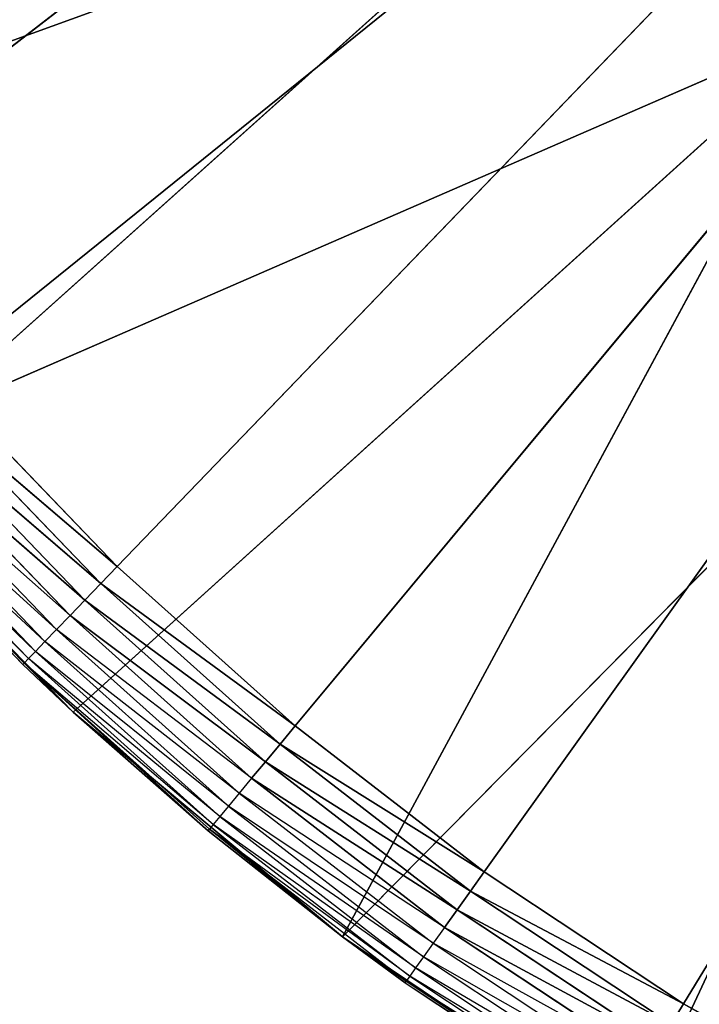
# Model space of a CAD drawing. Header units: centimetres. Extents: x 0.1 to 22.3, y 0.1 to 22.3.
# Tile 382 of 632: x 1.34 to 1.4397, y 20.356 to 20.5005. Entities that reach past the tile are written whole.
import ezdxf

# ---------------------------------------------------------------- set-up
doc = ezdxf.new("R2010")
doc.units = ezdxf.units.CM
doc.header["$LTSCALE"] = 2.54
doc.layers.get('0').update_dxf_attribs({"true_color": 0xff5454})

# ---------------------------------------------------------------- blocks, each defined once
blk = doc.blocks.new('Kosz na _mieci DELLA.STL')
at = {"color": 0}
for p, q in [((1.68747, 20.7658, 15.55), (1.30756, 20.47244, 15.55)), ((1.68747, 20.7658, 15.55), (1.30756, 20.47244, 15.55)), ((1.32998, 20.44549, 15.55), (1.68747, 20.7658, 15.55)), ((1.32998, 20.44549, 15.55), (1.68747, 20.7658, 15.55)), ((1.35432, 20.42025, 15.55), (1.68747, 20.7658, 15.55)), ((1.35432, 20.42025, 15.55), (1.68747, 20.7658, 15.55)), ((1.68747, 20.7658, 15.55), (1.38043, 20.39685, 15.55)), ((1.68747, 20.7658, 15.55), (1.38043, 20.39685, 15.55)), ((1.40818, 20.37542, 15.55), (1.68747, 20.7658, 15.55)), ((1.40818, 20.37542, 15.55), (1.68747, 20.7658, 15.55)), ((1.43742, 20.35608, 15.55), (1.68747, 20.7658, 15.55)), ((1.43742, 20.35608, 15.55), (1.68747, 20.7658, 15.55)), ((1.27996, 20.47609, 15.75), (1.42882, 20.53001, 15.75)), ((1.27996, 20.47609, 15.75), (1.42882, 20.53001, 15.75)), ((1.31191, 20.43572, 15.75), (1.42882, 20.53001, 15.75)), ((1.31191, 20.43572, 15.75), (1.42882, 20.53001, 15.75)), ((1.31191, 20.43572, 15.75), (1.45976, 20.50001, 15.75)), ((1.31191, 20.43572, 15.75), (1.45976, 20.50001, 15.75)), ((1.34784, 20.39886, 15.75), (1.45976, 20.50001, 15.75)), ((1.34784, 20.39886, 15.75), (1.45976, 20.50001, 15.75)), ((1.45976, 20.50001, 15.75), (1.38737, 20.36588, 15.75)), ((1.45976, 20.50001, 15.75), (1.38737, 20.36588, 15.75)), ((1.38737, 20.36588, 15.75), (1.49415, 20.47404, 15.75)), ((1.38737, 20.36588, 15.75), (1.49415, 20.47404, 15.75)), ((1.43008, 20.33714, 15.75), (1.49415, 20.47404, 15.75)), ((1.43008, 20.33714, 15.75), (1.49415, 20.47404, 15.75)), ((1.35432, 20.42025, 15.55), (1.32998, 20.44549, 15.55)), ((1.35432, 20.42025, 15.55), (1.32998, 20.44549, 15.55)), ((1.3274, 20.44317, 15.5503), (1.35191, 20.41775, 15.5503)), ((1.35432, 20.42025, 15.55), (1.3274, 20.44317, 15.5503)), ((1.35432, 20.42025, 15.55), (1.3274, 20.44317, 15.5503)), ((1.3274, 20.44317, 15.5503), (1.35191, 20.41775, 15.5503)), ((1.32489, 20.44092, 15.55121), (1.34957, 20.41532, 15.55121)), ((1.35191, 20.41775, 15.5503), (1.32489, 20.44092, 15.55121)), ((1.35191, 20.41775, 15.5503), (1.32489, 20.44092, 15.55121)), ((1.32489, 20.44092, 15.55121), (1.34957, 20.41532, 15.55121)), ((1.34957, 20.41532, 15.55121), (1.32254, 20.43881, 15.55268)), ((1.34957, 20.41532, 15.55121), (1.32254, 20.43881, 15.55268)), ((1.32254, 20.43881, 15.55268), (1.34738, 20.41305, 15.55268)), ((1.32041, 20.43691, 15.55468), (1.3454, 20.41099, 15.55468)), ((1.34738, 20.41305, 15.55268), (1.32041, 20.43691, 15.55468)), ((1.34044, 20.40585, 15.57), (1.31191, 20.43572, 15.75)), ((1.34044, 20.40585, 15.57), (1.31191, 20.43572, 15.75)), ((1.34784, 20.39886, 15.75), (1.31191, 20.43572, 15.75)), ((1.34784, 20.39886, 15.75), (1.31191, 20.43572, 15.75)), ((1.31708, 20.43393, 15.56), (1.3423, 20.40778, 15.56)), ((1.34369, 20.40922, 15.55714), (1.31708, 20.43393, 15.56)), ((1.31857, 20.43526, 15.55714), (1.34369, 20.40922, 15.55714)), ((1.3454, 20.41099, 15.55468), (1.31857, 20.43526, 15.55714)), ((1.31599, 20.43295, 15.56316), (1.34127, 20.40672, 15.56316)), ((1.3423, 20.40778, 15.56), (1.31599, 20.43295, 15.56316)), ((1.31509, 20.43214, 15.57), (1.34065, 20.40607, 15.56653)), ((1.31509, 20.43214, 15.57), (1.34044, 20.40585, 15.57)), ((1.31531, 20.43234, 15.56653), (1.34065, 20.40607, 15.56653)), ((1.34127, 20.40672, 15.56316), (1.31531, 20.43234, 15.56653)), ((1.35432, 20.42025, 15.55), (1.35191, 20.41775, 15.5503)), ((1.35432, 20.42025, 15.55), (1.35191, 20.41775, 15.5503)), ((1.38043, 20.39685, 15.55), (1.35432, 20.42025, 15.55)), ((1.38043, 20.39685, 15.55), (1.35432, 20.42025, 15.55)), ((1.35191, 20.41775, 15.5503), (1.34957, 20.41532, 15.55121)), ((1.35191, 20.41775, 15.5503), (1.34957, 20.41532, 15.55121)), ((1.35191, 20.41775, 15.5503), (1.37821, 20.39418, 15.5503)), ((1.38043, 20.39685, 15.55), (1.35191, 20.41775, 15.5503)), ((1.38043, 20.39685, 15.55), (1.35191, 20.41775, 15.5503)), ((1.35191, 20.41775, 15.5503), (1.37821, 20.39418, 15.5503)), ((1.34957, 20.41532, 15.55121), (1.34738, 20.41305, 15.55268)), ((1.34957, 20.41532, 15.55121), (1.34738, 20.41305, 15.55268)), ((1.34957, 20.41532, 15.55121), (1.37606, 20.39159, 15.55121)), ((1.37821, 20.39418, 15.5503), (1.34957, 20.41532, 15.55121)), ((1.37821, 20.39418, 15.5503), (1.34957, 20.41532, 15.55121)), ((1.34957, 20.41532, 15.55121), (1.37606, 20.39159, 15.55121)), ((1.34738, 20.41305, 15.55268), (1.3454, 20.41099, 15.55468)), ((1.37606, 20.39159, 15.55121), (1.34738, 20.41305, 15.55268)), ((1.37606, 20.39159, 15.55121), (1.34738, 20.41305, 15.55268)), ((1.34738, 20.41305, 15.55268), (1.37403, 20.38916, 15.55268)), ((1.3454, 20.41099, 15.55468), (1.34369, 20.40922, 15.55714)), ((1.3454, 20.41099, 15.55468), (1.37221, 20.38697, 15.55468)), ((1.37403, 20.38916, 15.55268), (1.3454, 20.41099, 15.55468)), ((1.34369, 20.40922, 15.55714), (1.3423, 20.40778, 15.56)), ((1.34369, 20.40922, 15.55714), (1.37063, 20.38507, 15.55714)), ((1.37221, 20.38697, 15.55468), (1.34369, 20.40922, 15.55714)), ((1.34127, 20.40672, 15.56316), (1.34065, 20.40607, 15.56653)), ((1.3423, 20.40778, 15.56), (1.34127, 20.40672, 15.56316)), ((1.34127, 20.40672, 15.56316), (1.36841, 20.3824, 15.56316)), ((1.36935, 20.38354, 15.56), (1.34127, 20.40672, 15.56316)), ((1.3423, 20.40778, 15.56), (1.36935, 20.38354, 15.56)), ((1.37063, 20.38507, 15.55714), (1.3423, 20.40778, 15.56)), ((1.34044, 20.40585, 15.57), (1.34065, 20.40607, 15.56653)), ((1.34044, 20.40585, 15.57), (1.34784, 20.39886, 15.75)), ((1.34044, 20.40585, 15.57), (1.34784, 20.39886, 15.75)), ((1.34044, 20.40585, 15.57), (1.34784, 20.39886, 15.57)), ((1.36764, 20.38148, 15.57), (1.34065, 20.40607, 15.56653)), ((1.34065, 20.40607, 15.56653), (1.36783, 20.38171, 15.56653)), ((1.34784, 20.39886, 15.57), (1.34065, 20.40607, 15.56653)), ((1.36841, 20.3824, 15.56316), (1.34065, 20.40607, 15.56653)), ((1.38737, 20.36588, 15.75), (1.34784, 20.39886, 15.75)), ((1.34784, 20.39886, 15.75), (1.36764, 20.38148, 15.57)), ((1.34784, 20.39886, 15.75), (1.36764, 20.38148, 15.57)), ((1.34784, 20.39886, 15.75), (1.34784, 20.39886, 15.57)), ((1.34784, 20.39886, 15.57), (1.36764, 20.38148, 15.57)), ((1.34784, 20.39886, 15.75), (1.34784, 20.39886, 15.57)), ((1.38737, 20.36588, 15.75), (1.34784, 20.39886, 15.75)), ((1.38043, 20.39685, 15.55), (1.37821, 20.39418, 15.5503)), ((1.38043, 20.39685, 15.55), (1.37821, 20.39418, 15.5503)), ((1.40818, 20.37542, 15.55), (1.38043, 20.39685, 15.55)), ((1.40818, 20.37542, 15.55), (1.38043, 20.39685, 15.55)), ((1.37821, 20.39418, 15.5503), (1.37606, 20.39159, 15.55121)), ((1.37821, 20.39418, 15.5503), (1.37606, 20.39159, 15.55121)), ((1.37821, 20.39418, 15.5503), (1.40616, 20.3726, 15.5503)), ((1.40818, 20.37542, 15.55), (1.37821, 20.39418, 15.5503)), ((1.40818, 20.37542, 15.55), (1.37821, 20.39418, 15.5503)), ((1.37821, 20.39418, 15.5503), (1.40616, 20.3726, 15.5503)), ((1.37606, 20.39159, 15.55121), (1.37403, 20.38916, 15.55268)), ((1.37606, 20.39159, 15.55121), (1.37403, 20.38916, 15.55268)), ((1.37606, 20.39159, 15.55121), (1.4042, 20.36986, 15.55121)), ((1.40616, 20.3726, 15.5503), (1.37606, 20.39159, 15.55121)), ((1.40616, 20.3726, 15.5503), (1.37606, 20.39159, 15.55121)), ((1.37606, 20.39159, 15.55121), (1.4042, 20.36986, 15.55121)), ((1.37403, 20.38916, 15.55268), (1.37221, 20.38697, 15.55468)), ((1.4042, 20.36986, 15.55121), (1.37403, 20.38916, 15.55268)), ((1.4042, 20.36986, 15.55121), (1.37403, 20.38916, 15.55268)), ((1.37403, 20.38916, 15.55268), (1.40236, 20.36729, 15.55268)), ((1.37221, 20.38697, 15.55468), (1.37063, 20.38507, 15.55714)), ((1.37221, 20.38697, 15.55468), (1.4007, 20.36497, 15.55468)), ((1.40236, 20.36729, 15.55268), (1.37221, 20.38697, 15.55468)), ((1.37063, 20.38507, 15.55714), (1.36935, 20.38354, 15.56)), ((1.37063, 20.38507, 15.55714), (1.39927, 20.36296, 15.55714)), ((1.4007, 20.36497, 15.55468), (1.37063, 20.38507, 15.55714)), ((1.36935, 20.38354, 15.56), (1.36841, 20.3824, 15.56316)), ((1.36935, 20.38354, 15.56), (1.3981, 20.36133, 15.56)), ((1.39927, 20.36296, 15.55714), (1.36935, 20.38354, 15.56)), ((1.36841, 20.3824, 15.56316), (1.36783, 20.38171, 15.56653)), ((1.36841, 20.3824, 15.56316), (1.39725, 20.36014, 15.56316)), ((1.3981, 20.36133, 15.56), (1.36841, 20.3824, 15.56316)), ((1.36764, 20.38148, 15.57), (1.36783, 20.38171, 15.56653)), ((1.38737, 20.36588, 15.75), (1.36764, 20.38148, 15.57)), ((1.36764, 20.38148, 15.57), (1.38737, 20.36588, 15.57)), ((1.38737, 20.36588, 15.75), (1.36764, 20.38148, 15.57)), ((1.38737, 20.36588, 15.57), (1.36783, 20.38171, 15.56653)), ((1.36783, 20.38171, 15.56653), (1.39672, 20.3594, 15.56653)), ((1.39725, 20.36014, 15.56316), (1.36783, 20.38171, 15.56653)), ((1.40818, 20.37542, 15.55), (1.40616, 20.3726, 15.5503)), ((1.40818, 20.37542, 15.55), (1.40616, 20.3726, 15.5503)), ((1.43742, 20.35608, 15.55), (1.40818, 20.37542, 15.55)), ((1.43742, 20.35608, 15.55), (1.40818, 20.37542, 15.55)), ((1.40616, 20.3726, 15.5503), (1.4042, 20.36986, 15.55121)), ((1.40616, 20.3726, 15.5503), (1.4042, 20.36986, 15.55121)), ((1.40616, 20.3726, 15.5503), (1.43561, 20.35311, 15.5503)), ((1.43742, 20.35608, 15.55), (1.40616, 20.3726, 15.5503)), ((1.43742, 20.35608, 15.55), (1.40616, 20.3726, 15.5503)), ((1.40616, 20.3726, 15.5503), (1.43561, 20.35311, 15.5503)), ((1.4042, 20.36986, 15.55121), (1.40236, 20.36729, 15.55268)), ((1.4042, 20.36986, 15.55121), (1.40236, 20.36729, 15.55268)), ((1.4042, 20.36986, 15.55121), (1.43386, 20.35024, 15.55121)), ((1.43561, 20.35311, 15.5503), (1.4042, 20.36986, 15.55121)), ((1.43561, 20.35311, 15.5503), (1.4042, 20.36986, 15.55121)), ((1.4042, 20.36986, 15.55121), (1.43386, 20.35024, 15.55121)), ((1.40236, 20.36729, 15.55268), (1.4007, 20.36497, 15.55468)), ((1.43386, 20.35024, 15.55121), (1.40236, 20.36729, 15.55268)), ((1.43386, 20.35024, 15.55121), (1.40236, 20.36729, 15.55268)), ((1.40236, 20.36729, 15.55268), (1.43221, 20.34754, 15.55268)), ((1.38737, 20.36588, 15.57), (1.39672, 20.3594, 15.56653)), ((1.38737, 20.36588, 15.57), (1.38737, 20.36588, 15.75)), ((1.38737, 20.36588, 15.57), (1.39655, 20.35916, 15.57)), ((1.39655, 20.35916, 15.57), (1.38737, 20.36588, 15.75)), ((1.38737, 20.36588, 15.57), (1.38737, 20.36588, 15.75)), ((1.39655, 20.35916, 15.57), (1.38737, 20.36588, 15.75)), ((1.427, 20.339, 15.57), (1.38737, 20.36588, 15.75)), ((1.427, 20.339, 15.57), (1.38737, 20.36588, 15.75)), ((1.43008, 20.33714, 15.75), (1.38737, 20.36588, 15.75)), ((1.43008, 20.33714, 15.75), (1.38737, 20.36588, 15.75)), ((1.4007, 20.36497, 15.55468), (1.39927, 20.36296, 15.55714)), ((1.4007, 20.36497, 15.55468), (1.43073, 20.3451, 15.55468)), ((1.43221, 20.34754, 15.55268), (1.4007, 20.36497, 15.55468)), ((1.39927, 20.36296, 15.55714), (1.3981, 20.36133, 15.56)), ((1.39927, 20.36296, 15.55714), (1.42944, 20.343, 15.55714)), ((1.43073, 20.3451, 15.55468), (1.39927, 20.36296, 15.55714)), ((1.3981, 20.36133, 15.56), (1.39725, 20.36014, 15.56316)), ((1.3981, 20.36133, 15.56), (1.4284, 20.34129, 15.56)), ((1.42944, 20.343, 15.55714), (1.3981, 20.36133, 15.56)), ((1.39655, 20.35916, 15.57), (1.39672, 20.3594, 15.56653)), ((1.39655, 20.35916, 15.57), (1.42716, 20.33926, 15.56653)), ((1.39655, 20.35916, 15.57), (1.427, 20.339, 15.57)), ((1.39725, 20.36014, 15.56316), (1.39672, 20.3594, 15.56653)), ((1.39672, 20.3594, 15.56653), (1.42716, 20.33926, 15.56653)), ((1.42763, 20.34003, 15.56316), (1.39672, 20.3594, 15.56653)), ((1.39725, 20.36014, 15.56316), (1.42763, 20.34003, 15.56316)), ((1.4284, 20.34129, 15.56), (1.39725, 20.36014, 15.56316)), ((1.43742, 20.35608, 15.55), (1.43561, 20.35311, 15.5503)), ((1.43742, 20.35608, 15.55), (1.43561, 20.35311, 15.5503)), ((1.468, 20.33892, 15.55), (1.43742, 20.35608, 15.55)), ((1.468, 20.33892, 15.55), (1.43742, 20.35608, 15.55))]:
    blk.add_line(p, q, dxfattribs=at)
mesh = blk.add_polyface(dxfattribs=at)
corners = [(2.63747, 3.6158, 47.35), (0.33747, 22.1158, 47.35), (0.33747, 0.3158, 47.35)]
mesh.append_faces([[corners[k] for k in face] for face in [(0, 1, 2)]], dxfattribs={"color": 0})
mesh = blk.add_polyface(dxfattribs=at)
corners = [(2.63747, 18.8158, 47.35), (0.33747, 22.1158, 47.35), (2.63747, 3.6158, 47.35)]
mesh.append_faces([[corners[k] for k in face] for face in [(0, 1, 2)]], dxfattribs={"color": 0})
mesh = blk.add_polyface(dxfattribs=at)
corners = [(2.65267, 18.98945, 47.35), (0.33747, 22.1158, 47.35), (2.63747, 18.8158, 47.35)]
mesh.append_faces([[corners[k] for k in face] for face in [(0, 1, 2)]], dxfattribs={"color": 0})
mesh = blk.add_polyface(dxfattribs=at)
corners = [(2.69778, 19.15782, 47.35), (0.33747, 22.1158, 47.35), (2.65267, 18.98945, 47.35)]
mesh.append_faces([[corners[k] for k in face] for face in [(0, 1, 2)]], dxfattribs={"color": 0})
mesh = blk.add_polyface(dxfattribs=at)
corners = [(2.77145, 19.3158, 47.35), (0.33747, 22.1158, 47.35), (2.69778, 19.15782, 47.35)]
mesh.append_faces([[corners[k] for k in face] for face in [(0, 1, 2)]], dxfattribs={"color": 0})
mesh = blk.add_polyface(dxfattribs=at)
corners = [(2.87143, 19.45859, 47.35), (0.33747, 22.1158, 47.35), (2.77145, 19.3158, 47.35)]
mesh.append_faces([[corners[k] for k in face] for face in [(0, 1, 2)]], dxfattribs={"color": 0})
mesh = blk.add_polyface(dxfattribs=at)
corners = [(3.46383, 19.80061, 47.35), (0.33747, 22.1158, 47.35), (3.29545, 19.75549, 47.35)]
mesh.append_faces([[corners[k] for k in face] for face in [(0, 1, 2)]], dxfattribs={"color": 0})
mesh = blk.add_polyface(dxfattribs=at)
corners = [(3.63747, 19.8158, 47.35), (0.33747, 22.1158, 47.35), (3.46383, 19.80061, 47.35)]
mesh.append_faces([[corners[k] for k in face] for face in [(0, 1, 2)]], dxfattribs={"color": 0})
mesh = blk.add_polyface(dxfattribs=at)
corners = [(22.13747, 22.1158, 47.35), (0.33747, 22.1158, 47.35), (3.63747, 19.8158, 47.35)]
mesh.append_faces([[corners[k] for k in face] for face in [(0, 1, 2)]], dxfattribs={"color": 0})
mesh = blk.add_polyface(dxfattribs=at)
corners = [(2.99469, 19.58185, 47.35), (0.33747, 22.1158, 47.35), (2.87143, 19.45859, 47.35)]
mesh.append_faces([[corners[k] for k in face] for face in [(0, 1, 2)]], dxfattribs={"color": 0})
mesh = blk.add_polyface(dxfattribs=at)
corners = [(3.13747, 19.68183, 47.35), (0.33747, 22.1158, 47.35), (2.99469, 19.58185, 47.35)]
mesh.append_faces([[corners[k] for k in face] for face in [(0, 1, 2)]], dxfattribs={"color": 0})
mesh = blk.add_polyface(dxfattribs=at)
corners = [(3.29545, 19.75549, 47.35), (0.33747, 22.1158, 47.35), (3.13747, 19.68183, 47.35)]
mesh.append_faces([[corners[k] for k in face] for face in [(0, 1, 2)]], dxfattribs={"color": 0})
mesh = blk.add_polyface(dxfattribs=at)
corners = [(2.63747, 18.8158, 47.25), (0.33747, 0.3158, 47.25), (0.33747, 22.1158, 47.25)]
mesh.append_faces([[corners[k] for k in face] for face in [(0, 1, 2)]], dxfattribs={"color": 0})
mesh = blk.add_polyface(dxfattribs=at)
corners = [(3.29545, 19.75549, 47.25), (3.13747, 19.68183, 47.25), (0.33747, 22.1158, 47.25)]
mesh.append_faces([[corners[k] for k in face] for face in [(0, 1, 2)]], dxfattribs={"color": 0})
mesh = blk.add_polyface(dxfattribs=at)
corners = [(3.46383, 19.80061, 47.25), (3.29545, 19.75549, 47.25), (0.33747, 22.1158, 47.25)]
mesh.append_faces([[corners[k] for k in face] for face in [(0, 1, 2)]], dxfattribs={"color": 0})
mesh = blk.add_polyface(dxfattribs=at)
corners = [(3.13747, 19.68183, 47.25), (2.99469, 19.58185, 47.25), (0.33747, 22.1158, 47.25)]
mesh.append_faces([[corners[k] for k in face] for face in [(0, 1, 2)]], dxfattribs={"color": 0})
mesh = blk.add_polyface(dxfattribs=at)
corners = [(2.99469, 19.58185, 47.25), (2.87143, 19.45859, 47.25), (0.33747, 22.1158, 47.25)]
mesh.append_faces([[corners[k] for k in face] for face in [(0, 1, 2)]], dxfattribs={"color": 0})
mesh = blk.add_polyface(dxfattribs=at)
corners = [(2.87143, 19.45859, 47.25), (2.77145, 19.3158, 47.25), (0.33747, 22.1158, 47.25)]
mesh.append_faces([[corners[k] for k in face] for face in [(0, 1, 2)]], dxfattribs={"color": 0})
mesh = blk.add_polyface(dxfattribs=at)
corners = [(2.77145, 19.3158, 47.25), (2.69778, 19.15782, 47.25), (0.33747, 22.1158, 47.25)]
mesh.append_faces([[corners[k] for k in face] for face in [(0, 1, 2)]], dxfattribs={"color": 0})
mesh = blk.add_polyface(dxfattribs=at)
corners = [(2.69778, 19.15782, 47.25), (2.65267, 18.98945, 47.25), (0.33747, 22.1158, 47.25)]
mesh.append_faces([[corners[k] for k in face] for face in [(0, 1, 2)]], dxfattribs={"color": 0})
mesh = blk.add_polyface(dxfattribs=at)
corners = [(2.65267, 18.98945, 47.25), (2.63747, 18.8158, 47.25), (0.33747, 22.1158, 47.25)]
mesh.append_faces([[corners[k] for k in face] for face in [(0, 1, 2)]], dxfattribs={"color": 0})
mesh = blk.add_polyface(dxfattribs=at)
corners = [(22.13747, 22.1158, 47.25), (18.83747, 19.8158, 47.25), (0.33747, 22.1158, 47.25)]
mesh.append_faces([[corners[k] for k in face] for face in [(0, 1, 2)]], dxfattribs={"color": 0})
mesh = blk.add_polyface(dxfattribs=at)
corners = [(18.83747, 19.8158, 47.25), (3.63747, 19.8158, 47.25), (0.33747, 22.1158, 47.25)]
mesh.append_faces([[corners[k] for k in face] for face in [(0, 1, 2)]], dxfattribs={"color": 0})
mesh = blk.add_polyface(dxfattribs=at)
corners = [(3.63747, 19.8158, 47.25), (3.46383, 19.80061, 47.25), (0.33747, 22.1158, 47.25)]
mesh.append_faces([[corners[k] for k in face] for face in [(0, 1, 2)]], dxfattribs={"color": 0})
mesh = blk.add_polyface(dxfattribs=at)
corners = [(21.83747, 0.6158, 15.75), (0.63747, 0.6158, 15.75), (21.83747, 21.8158, 15.75)]
mesh.append_faces([[corners[k] for k in face] for face in [(0, 1, 2)]], dxfattribs={"color": 0})
mesh = blk.add_polyface(dxfattribs=at)
corners = [(21.83747, 21.8158, 15.75), (0.63747, 0.6158, 15.75), (0.63747, 21.8158, 15.75)]
mesh.append_faces([[corners[k] for k in face] for face in [(0, 1, 2)]], dxfattribs={"color": 0})
mesh = blk.add_polyface(dxfattribs=at)
corners = [(21.83747, 0.6158, 15.95), (0.63747, 21.8158, 15.95), (0.63747, 0.6158, 15.95)]
mesh.append_faces([[corners[k] for k in face] for face in [(0, 1, 2)]], dxfattribs={"color": 0})
mesh = blk.add_polyface(dxfattribs=at)
corners = [(21.83747, 21.8158, 15.95), (0.63747, 21.8158, 15.95), (21.83747, 0.6158, 15.95)]
mesh.append_faces([[corners[k] for k in face] for face in [(0, 1, 2)]], dxfattribs={"color": 0})
mesh = blk.add_polyface(dxfattribs=at)
corners = [(1.68747, 20.7658, 15.55), (1.30756, 20.47244, 15.55), (1.28716, 20.50095, 15.55)]
mesh.append_faces([[corners[k] for k in face] for face in [(0, 1, 2)]], dxfattribs={"color": 0})
mesh = blk.add_polyface(dxfattribs=at)
corners = [(1.68747, 20.7658, 15.55), (1.32998, 20.44549, 15.55), (1.30756, 20.47244, 15.55)]
mesh.append_faces([[corners[k] for k in face] for face in [(0, 1, 2)]], dxfattribs={"color": 0})
mesh = blk.add_polyface(dxfattribs=at)
corners = [(1.68747, 20.7658, 15.55), (1.35432, 20.42025, 15.55), (1.32998, 20.44549, 15.55)]
mesh.append_faces([[corners[k] for k in face] for face in [(0, 1, 2)]], dxfattribs={"color": 0})
mesh = blk.add_polyface(dxfattribs=at)
corners = [(1.68747, 20.7658, 15.55), (1.38043, 20.39685, 15.55), (1.35432, 20.42025, 15.55)]
mesh.append_faces([[corners[k] for k in face] for face in [(0, 1, 2)]], dxfattribs={"color": 0})
mesh = blk.add_polyface(dxfattribs=at)
corners = [(1.68747, 20.7658, 15.55), (1.40818, 20.37542, 15.55), (1.38043, 20.39685, 15.55)]
mesh.append_faces([[corners[k] for k in face] for face in [(0, 1, 2)]], dxfattribs={"color": 0})
mesh = blk.add_polyface(dxfattribs=at)
corners = [(1.68747, 20.7658, 15.55), (1.43742, 20.35608, 15.55), (1.40818, 20.37542, 15.55)]
mesh.append_faces([[corners[k] for k in face] for face in [(0, 1, 2)]], dxfattribs={"color": 0})
mesh = blk.add_polyface(dxfattribs=at)
corners = [(1.68747, 20.7658, 15.95), (1.42882, 20.53001, 15.95), (1.45976, 20.50001, 15.95)]
mesh.append_faces([[corners[k] for k in face] for face in [(0, 1, 2)]], dxfattribs={"color": 0})
mesh = blk.add_polyface(dxfattribs=at)
corners = [(1.68747, 20.7658, 15.55), (1.468, 20.33892, 15.55), (1.43742, 20.35608, 15.55)]
mesh.append_faces([[corners[k] for k in face] for face in [(0, 1, 2)]], dxfattribs={"color": 0})
mesh = blk.add_polyface(dxfattribs=at)
corners = [(1.40181, 20.56358, 15.75), (1.25233, 20.51953, 15.75), (1.27996, 20.47609, 15.75)]
mesh.append_faces([[corners[k] for k in face] for face in [(0, 1, 2)]], dxfattribs={"color": 0})
mesh = blk.add_polyface(dxfattribs=at)
corners = [(1.42882, 20.53001, 15.75), (1.40181, 20.56358, 15.75), (1.27996, 20.47609, 15.75)]
mesh.append_faces([[corners[k] for k in face] for face in [(0, 1, 2)]], dxfattribs={"color": 0})
mesh = blk.add_polyface(dxfattribs=at)
corners = [(1.42882, 20.53001, 15.75), (1.27996, 20.47609, 15.75), (1.31191, 20.43572, 15.75)]
mesh.append_faces([[corners[k] for k in face] for face in [(0, 1, 2)]], dxfattribs={"color": 0})
mesh = blk.add_polyface(dxfattribs=at)
corners = [(1.45976, 20.50001, 15.75), (1.42882, 20.53001, 15.75), (1.31191, 20.43572, 15.75)]
mesh.append_faces([[corners[k] for k in face] for face in [(0, 1, 2)]], dxfattribs={"color": 0})
mesh = blk.add_polyface(dxfattribs=at)
corners = [(1.42882, 20.53001, 15.95), (1.45976, 20.50001, 15.75), (1.45976, 20.50001, 15.95)]
mesh.append_faces([[corners[k] for k in face] for face in [(0, 1, 2)]], dxfattribs={"color": 0})
mesh = blk.add_polyface(dxfattribs=at)
corners = [(1.42882, 20.53001, 15.95), (1.42882, 20.53001, 15.75), (1.45976, 20.50001, 15.75)]
mesh.append_faces([[corners[k] for k in face] for face in [(0, 1, 2)]], dxfattribs={"color": 0})
mesh = blk.add_polyface(dxfattribs=at)
corners = [(1.45976, 20.50001, 15.75), (1.31191, 20.43572, 15.75), (1.34784, 20.39886, 15.75)]
mesh.append_faces([[corners[k] for k in face] for face in [(0, 1, 2)]], dxfattribs={"color": 0})
mesh = blk.add_polyface(dxfattribs=at)
corners = [(1.45976, 20.50001, 15.75), (1.34784, 20.39886, 15.75), (1.38737, 20.36588, 15.75)]
mesh.append_faces([[corners[k] for k in face] for face in [(0, 1, 2)]], dxfattribs={"color": 0})
mesh = blk.add_polyface(dxfattribs=at)
corners = [(1.49415, 20.47404, 15.75), (1.45976, 20.50001, 15.75), (1.38737, 20.36588, 15.75)]
mesh.append_faces([[corners[k] for k in face] for face in [(0, 1, 2)]], dxfattribs={"color": 0})
mesh = blk.add_polyface(dxfattribs=at)
corners = [(1.49415, 20.47404, 15.75), (1.38737, 20.36588, 15.75), (1.43008, 20.33714, 15.75)]
mesh.append_faces([[corners[k] for k in face] for face in [(0, 1, 2)]], dxfattribs={"color": 0})
mesh = blk.add_polyface(dxfattribs=at)
corners = [(1.53147, 20.45249, 15.75), (1.49415, 20.47404, 15.75), (1.43008, 20.33714, 15.75)]
mesh.append_faces([[corners[k] for k in face] for face in [(0, 1, 2)]], dxfattribs={"color": 0})
mesh = blk.add_polyface(dxfattribs=at)
corners = [(1.53147, 20.45249, 15.75), (1.43008, 20.33714, 15.75), (1.47552, 20.31295, 15.75)]
mesh.append_faces([[corners[k] for k in face] for face in [(0, 1, 2)]], dxfattribs={"color": 0})
mesh = blk.add_polyface(dxfattribs=at)
corners = [(1.35432, 20.42025, 15.55), (1.3274, 20.44317, 15.5503), (1.32998, 20.44549, 15.55)]
mesh.append_faces([[corners[k] for k in face] for face in [(0, 1, 2)]], dxfattribs={"color": 0})
mesh = blk.add_polyface(dxfattribs=at)
corners = [(1.35191, 20.41775, 15.5503), (1.32489, 20.44092, 15.55121), (1.3274, 20.44317, 15.5503)]
mesh.append_faces([[corners[k] for k in face] for face in [(0, 1, 2)]], dxfattribs={"color": 0})
mesh = blk.add_polyface(dxfattribs=at)
corners = [(1.35432, 20.42025, 15.55), (1.35191, 20.41775, 15.5503), (1.3274, 20.44317, 15.5503)]
mesh.append_faces([[corners[k] for k in face] for face in [(0, 1, 2)]], dxfattribs={"color": 0})
mesh = blk.add_polyface(dxfattribs=at)
corners = [(1.34957, 20.41532, 15.55121), (1.32254, 20.43881, 15.55268), (1.32489, 20.44092, 15.55121)]
mesh.append_faces([[corners[k] for k in face] for face in [(0, 1, 2)]], dxfattribs={"color": 0})
mesh = blk.add_polyface(dxfattribs=at)
corners = [(1.35191, 20.41775, 15.5503), (1.34957, 20.41532, 15.55121), (1.32489, 20.44092, 15.55121)]
mesh.append_faces([[corners[k] for k in face] for face in [(0, 1, 2)]], dxfattribs={"color": 0})
mesh = blk.add_polyface(dxfattribs=at)
corners = [(1.34957, 20.41532, 15.55121), (1.34738, 20.41305, 15.55268), (1.32254, 20.43881, 15.55268)]
mesh.append_faces([[corners[k] for k in face] for face in [(0, 1, 2)]], dxfattribs={"color": 0})
mesh = blk.add_polyface(dxfattribs=at)
corners = [(1.31191, 20.43572, 15.75), (1.31509, 20.43214, 15.57), (1.34044, 20.40585, 15.57)]
mesh.append_faces([[corners[k] for k in face] for face in [(0, 1, 2)]], dxfattribs={"color": 0})
mesh = blk.add_polyface(dxfattribs=at)
corners = [(1.31191, 20.43572, 15.75), (1.34044, 20.40585, 15.57), (1.34784, 20.39886, 15.75)]
mesh.append_faces([[corners[k] for k in face] for face in [(0, 1, 2)]], dxfattribs={"color": 0})
mesh = blk.add_polyface(dxfattribs=at)
corners = [(1.38043, 20.39685, 15.55), (1.35191, 20.41775, 15.5503), (1.35432, 20.42025, 15.55)]
mesh.append_faces([[corners[k] for k in face] for face in [(0, 1, 2)]], dxfattribs={"color": 0})
mesh = blk.add_polyface(dxfattribs=at)
corners = [(1.37821, 20.39418, 15.5503), (1.34957, 20.41532, 15.55121), (1.35191, 20.41775, 15.5503)]
mesh.append_faces([[corners[k] for k in face] for face in [(0, 1, 2)]], dxfattribs={"color": 0})
mesh = blk.add_polyface(dxfattribs=at)
corners = [(1.38043, 20.39685, 15.55), (1.37821, 20.39418, 15.5503), (1.35191, 20.41775, 15.5503)]
mesh.append_faces([[corners[k] for k in face] for face in [(0, 1, 2)]], dxfattribs={"color": 0})
mesh = blk.add_polyface(dxfattribs=at)
corners = [(1.37606, 20.39159, 15.55121), (1.34738, 20.41305, 15.55268), (1.34957, 20.41532, 15.55121)]
mesh.append_faces([[corners[k] for k in face] for face in [(0, 1, 2)]], dxfattribs={"color": 0})
mesh = blk.add_polyface(dxfattribs=at)
corners = [(1.37821, 20.39418, 15.5503), (1.37606, 20.39159, 15.55121), (1.34957, 20.41532, 15.55121)]
mesh.append_faces([[corners[k] for k in face] for face in [(0, 1, 2)]], dxfattribs={"color": 0})
mesh = blk.add_polyface(dxfattribs=at)
corners = [(1.37606, 20.39159, 15.55121), (1.37403, 20.38916, 15.55268), (1.34738, 20.41305, 15.55268)]
mesh.append_faces([[corners[k] for k in face] for face in [(0, 1, 2)]], dxfattribs={"color": 0})
mesh = blk.add_polyface(dxfattribs=at)
corners = [(1.34784, 20.39886, 15.75), (1.34044, 20.40585, 15.57), (1.34784, 20.39886, 15.57)]
mesh.append_faces([[corners[k] for k in face] for face in [(0, 1, 2)]], dxfattribs={"color": 0})
mesh = blk.add_polyface(dxfattribs=at)
corners = [(1.34784, 20.39886, 15.75), (1.36764, 20.38148, 15.57), (1.38737, 20.36588, 15.75)]
mesh.append_faces([[corners[k] for k in face] for face in [(0, 1, 2)]], dxfattribs={"color": 0})
mesh = blk.add_polyface(dxfattribs=at)
corners = [(1.34784, 20.39886, 15.75), (1.34784, 20.39886, 15.57), (1.36764, 20.38148, 15.57)]
mesh.append_faces([[corners[k] for k in face] for face in [(0, 1, 2)]], dxfattribs={"color": 0})
mesh = blk.add_polyface(dxfattribs=at)
corners = [(1.40818, 20.37542, 15.55), (1.37821, 20.39418, 15.5503), (1.38043, 20.39685, 15.55)]
mesh.append_faces([[corners[k] for k in face] for face in [(0, 1, 2)]], dxfattribs={"color": 0})
mesh = blk.add_polyface(dxfattribs=at)
corners = [(1.40616, 20.3726, 15.5503), (1.37606, 20.39159, 15.55121), (1.37821, 20.39418, 15.5503)]
mesh.append_faces([[corners[k] for k in face] for face in [(0, 1, 2)]], dxfattribs={"color": 0})
mesh = blk.add_polyface(dxfattribs=at)
corners = [(1.40818, 20.37542, 15.55), (1.40616, 20.3726, 15.5503), (1.37821, 20.39418, 15.5503)]
mesh.append_faces([[corners[k] for k in face] for face in [(0, 1, 2)]], dxfattribs={"color": 0})
mesh = blk.add_polyface(dxfattribs=at)
corners = [(1.4042, 20.36986, 15.55121), (1.37403, 20.38916, 15.55268), (1.37606, 20.39159, 15.55121)]
mesh.append_faces([[corners[k] for k in face] for face in [(0, 1, 2)]], dxfattribs={"color": 0})
mesh = blk.add_polyface(dxfattribs=at)
corners = [(1.40616, 20.3726, 15.5503), (1.4042, 20.36986, 15.55121), (1.37606, 20.39159, 15.55121)]
mesh.append_faces([[corners[k] for k in face] for face in [(0, 1, 2)]], dxfattribs={"color": 0})
mesh = blk.add_polyface(dxfattribs=at)
corners = [(1.4042, 20.36986, 15.55121), (1.40236, 20.36729, 15.55268), (1.37403, 20.38916, 15.55268)]
mesh.append_faces([[corners[k] for k in face] for face in [(0, 1, 2)]], dxfattribs={"color": 0})
mesh = blk.add_polyface(dxfattribs=at)
corners = [(1.38737, 20.36588, 15.75), (1.36764, 20.38148, 15.57), (1.38737, 20.36588, 15.57)]
mesh.append_faces([[corners[k] for k in face] for face in [(0, 1, 2)]], dxfattribs={"color": 0})
mesh = blk.add_polyface(dxfattribs=at)
corners = [(1.43742, 20.35608, 15.55), (1.40616, 20.3726, 15.5503), (1.40818, 20.37542, 15.55)]
mesh.append_faces([[corners[k] for k in face] for face in [(0, 1, 2)]], dxfattribs={"color": 0})
mesh = blk.add_polyface(dxfattribs=at)
corners = [(1.43561, 20.35311, 15.5503), (1.4042, 20.36986, 15.55121), (1.40616, 20.3726, 15.5503)]
mesh.append_faces([[corners[k] for k in face] for face in [(0, 1, 2)]], dxfattribs={"color": 0})
mesh = blk.add_polyface(dxfattribs=at)
corners = [(1.43742, 20.35608, 15.55), (1.43561, 20.35311, 15.5503), (1.40616, 20.3726, 15.5503)]
mesh.append_faces([[corners[k] for k in face] for face in [(0, 1, 2)]], dxfattribs={"color": 0})
mesh = blk.add_polyface(dxfattribs=at)
corners = [(1.43386, 20.35024, 15.55121), (1.40236, 20.36729, 15.55268), (1.4042, 20.36986, 15.55121)]
mesh.append_faces([[corners[k] for k in face] for face in [(0, 1, 2)]], dxfattribs={"color": 0})
mesh = blk.add_polyface(dxfattribs=at)
corners = [(1.43561, 20.35311, 15.5503), (1.43386, 20.35024, 15.55121), (1.4042, 20.36986, 15.55121)]
mesh.append_faces([[corners[k] for k in face] for face in [(0, 1, 2)]], dxfattribs={"color": 0})
mesh = blk.add_polyface(dxfattribs=at)
corners = [(1.43386, 20.35024, 15.55121), (1.43221, 20.34754, 15.55268), (1.40236, 20.36729, 15.55268)]
mesh.append_faces([[corners[k] for k in face] for face in [(0, 1, 2)]], dxfattribs={"color": 0})
mesh = blk.add_polyface(dxfattribs=at)
corners = [(1.38737, 20.36588, 15.75), (1.38737, 20.36588, 15.57), (1.39655, 20.35916, 15.57)]
mesh.append_faces([[corners[k] for k in face] for face in [(0, 1, 2)]], dxfattribs={"color": 0})
mesh = blk.add_polyface(dxfattribs=at)
corners = [(1.38737, 20.36588, 15.75), (1.39655, 20.35916, 15.57), (1.427, 20.339, 15.57)]
mesh.append_faces([[corners[k] for k in face] for face in [(0, 1, 2)]], dxfattribs={"color": 0})
mesh = blk.add_polyface(dxfattribs=at)
corners = [(1.38737, 20.36588, 15.75), (1.427, 20.339, 15.57), (1.43008, 20.33714, 15.75)]
mesh.append_faces([[corners[k] for k in face] for face in [(0, 1, 2)]], dxfattribs={"color": 0})
mesh = blk.add_polyface(dxfattribs=at)
corners = [(1.468, 20.33892, 15.55), (1.43561, 20.35311, 15.5503), (1.43742, 20.35608, 15.55)]
mesh.append_faces([[corners[k] for k in face] for face in [(0, 1, 2)]], dxfattribs={"color": 0})

msp = doc.modelspace()

# ---------------------------------------------------------------- block references
at = {"color": 0}
msp.add_blockref('Kosz na _mieci DELLA.STL', (0, 0), dxfattribs=at)

doc.saveas('drawing.dxf')
